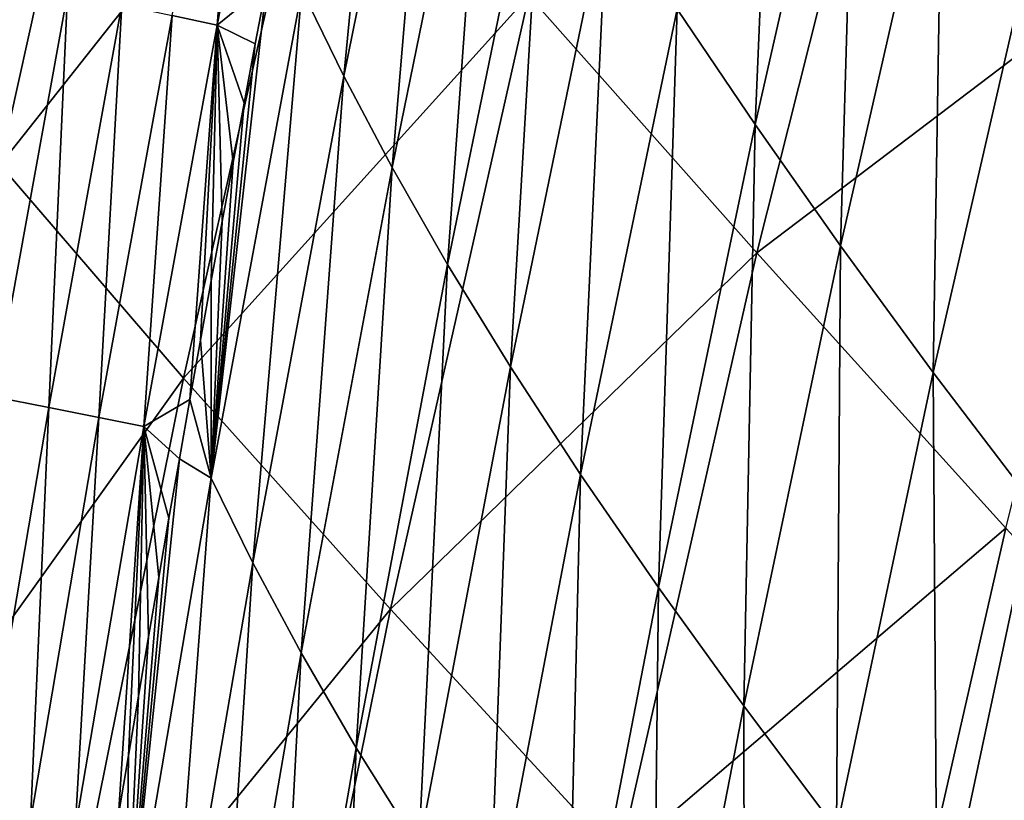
# Model space of a CAD drawing. Header units: millimetres. Extents: x -300 to 300, y -500 to 500.
# Tile 585 of 656: x -270 to -251, y 269 to 285. Entities that reach past the tile are written whole.
import ezdxf

# ---------------------------------------------------------------- set-up
doc = ezdxf.new("R2010")
doc.units = ezdxf.units.MM
doc.header["$LTSCALE"] = 81.481481
for name, color, linetype in [('20', 7, 'CONTINUOUS'), ('22', 7, 'CONTINUOUS'), ('25', 7, 'CONTINUOUS')]:
    doc.layers.add(name, color=color, linetype=linetype)

msp = doc.modelspace()

# ---------------------------------------------------------------- linework, layer by layer
at = {"layer": '20', "color": 7, "linetype": 'CONTINUOUS'}
for points in [[(-270.172, 281.706, 27.938), (-267.471, 293.879, 28.061), (-273.267, 285.486, 23.789), (-270.172, 281.706, 27.938)], [(-270.172, 281.706, 27.938), (-263.917, 289.613, 32.003), (-267.471, 293.879, 28.061), (-270.172, 281.706, 27.938)], [(-255.507, 279.997, 39.244), (-252.663, 291.306, 39.406), (-259.924, 284.983, 35.729), (-255.507, 279.997, 39.244)], [(-255.507, 279.997, 39.244), (-247.87, 285.799, 42.724), (-252.663, 291.306, 39.406), (-255.507, 279.997, 39.244)], [(-266.612, 277.571, 31.867), (-263.917, 289.613, 32.003), (-270.172, 281.706, 27.938), (-266.612, 277.571, 31.867)], [(-266.612, 277.571, 31.867), (-259.924, 284.983, 35.729), (-263.917, 289.613, 32.003), (-266.612, 277.571, 31.867)], [(-250.684, 274.666, 42.554), (-247.87, 285.799, 42.724), (-255.507, 279.997, 39.244), (-250.684, 274.666, 42.554)], [(-262.605, 273.091, 35.581), (-259.924, 284.983, 35.729), (-266.612, 277.571, 31.867), (-262.605, 273.091, 35.581)], [(-262.605, 273.091, 35.581), (-255.507, 279.997, 39.244), (-259.924, 284.983, 35.729), (-262.605, 273.091, 35.581)], [(-272.685, 269.079, 27.819), (-266.612, 277.571, 31.867), (-270.172, 281.706, 27.938), (-272.685, 269.079, 27.819)], [(-258.168, 268.274, 39.087), (-255.507, 279.997, 39.244), (-262.605, 273.091, 35.581), (-258.168, 268.274, 39.087)], [(-258.168, 268.274, 39.087), (-250.684, 274.666, 42.554), (-255.507, 279.997, 39.244), (-258.168, 268.274, 39.087)], [(-269.122, 265.086, 31.735), (-266.612, 277.571, 31.867), (-272.685, 269.079, 27.819), (-269.122, 265.086, 31.735)], [(-269.122, 265.086, 31.735), (-262.605, 273.091, 35.581), (-266.612, 277.571, 31.867), (-269.122, 265.086, 31.735)], [(-253.317, 263.129, 42.39), (-250.684, 274.666, 42.554), (-258.168, 268.274, 39.087), (-253.317, 263.129, 42.39)], [(-253.317, 263.129, 42.39), (-245.47, 268.998, 45.667), (-250.684, 274.666, 42.554), (-253.317, 263.129, 42.39)], [(-265.104, 260.767, 35.438), (-262.605, 273.091, 35.581), (-269.122, 265.086, 31.735), (-265.104, 260.767, 35.438)], [(-265.104, 260.767, 35.438), (-258.168, 268.274, 39.087), (-262.605, 273.091, 35.581), (-265.104, 260.767, 35.438)]]:
    msp.add_3dface(points, dxfattribs=at)
at = {"layer": '22', "color": 7, "linetype": 'CONTINUOUS'}
for points in [[(-264.32, 285.095, 10.466), (-262.465, 294.284, 10.412), (-263.51, 283.423, 12.153), (-264.32, 285.095, 10.466)], [(-263.51, 283.423, 12.153), (-262.465, 294.284, 10.412), (-261.65, 292.587, 12.117), (-263.51, 283.423, 12.153)], [(-257.049, 284.721, 18.882), (-255.076, 293.483, 18.912), (-255.542, 282.482, 20.553), (-257.049, 284.721, 18.882)], [(-255.542, 282.482, 20.553), (-255.076, 293.483, 18.912), (-253.568, 291.2, 20.596), (-255.542, 282.482, 20.553)], [(-263.51, 283.423, 12.153), (-261.65, 292.587, 12.117), (-262.57, 281.649, 13.835), (-263.51, 283.423, 12.153)], [(-262.57, 281.649, 13.835), (-261.65, 292.587, 12.117), (-260.706, 290.783, 13.817), (-262.57, 281.649, 13.835)], [(-255.542, 282.482, 20.553), (-253.568, 291.2, 20.596), (-253.889, 280.136, 22.209), (-255.542, 282.482, 20.553)], [(-253.889, 280.136, 22.209), (-253.568, 291.2, 20.596), (-251.916, 288.804, 22.264), (-253.889, 280.136, 22.209)], [(-262.57, 281.649, 13.835), (-260.706, 290.783, 13.817), (-261.497, 279.772, 15.513), (-262.57, 281.649, 13.835)], [(-261.497, 279.772, 15.513), (-260.706, 290.783, 13.817), (-259.628, 288.871, 15.511), (-261.497, 279.772, 15.513)], [(-261.497, 279.772, 15.513), (-259.628, 288.871, 15.511), (-260.282, 277.79, 17.186), (-261.497, 279.772, 15.513)], [(-260.282, 277.79, 17.186), (-259.628, 288.871, 15.511), (-258.411, 286.85, 17.2), (-260.282, 277.79, 17.186)], [(-253.889, 280.136, 22.209), (-251.916, 288.804, 22.264), (-252.091, 277.682, 23.848), (-253.889, 280.136, 22.209)], [(-252.091, 277.682, 23.848), (-251.916, 288.804, 22.264), (-250.12, 286.296, 23.914), (-252.091, 277.682, 23.848)], [(-260.282, 277.79, 17.186), (-258.411, 286.85, 17.2), (-258.923, 275.705, 18.853), (-260.282, 277.79, 17.186)], [(-258.923, 275.705, 18.853), (-258.411, 286.85, 17.2), (-257.049, 284.721, 18.882), (-258.923, 275.705, 18.853)], [(-252.091, 277.682, 23.848), (-250.12, 286.296, 23.914), (-250.147, 275.121, 25.466), (-252.091, 277.682, 23.848)], [(-264.32, 285.095, 10.466), (-266.076, 275.631, 10.521), (-265.005, 285.193, 9.297), (-264.32, 285.095, 10.466)], [(-265.005, 285.193, 9.297), (-266.076, 275.631, 10.521), (-265.223, 284.046, 9.305), (-265.005, 285.193, 9.297)], [(-266.076, 275.631, 10.521), (-264.32, 285.095, 10.466), (-265.27, 273.989, 12.19), (-266.076, 275.631, 10.521)], [(-265.27, 273.989, 12.19), (-264.32, 285.095, 10.466), (-263.51, 283.423, 12.153), (-265.27, 273.989, 12.19)], [(-258.923, 275.705, 18.853), (-257.049, 284.721, 18.882), (-257.416, 273.515, 20.511), (-258.923, 275.705, 18.853)], [(-257.416, 273.515, 20.511), (-257.049, 284.721, 18.882), (-255.542, 282.482, 20.553), (-257.416, 273.515, 20.511)], [(-265.223, 284.046, 9.305), (-266.076, 275.631, 10.521), (-265.439, 282.898, 9.313), (-265.223, 284.046, 9.305)], [(-265.27, 273.989, 12.19), (-263.51, 283.423, 12.153), (-264.336, 272.248, 13.854), (-265.27, 273.989, 12.19)], [(-264.336, 272.248, 13.854), (-263.51, 283.423, 12.153), (-262.57, 281.649, 13.835), (-264.336, 272.248, 13.854)], [(-265.439, 282.898, 9.313), (-266.076, 275.631, 10.521), (-265.654, 281.75, 9.32), (-265.439, 282.898, 9.313)], [(-257.416, 273.515, 20.511), (-255.542, 282.482, 20.553), (-255.764, 271.221, 22.156), (-257.416, 273.515, 20.511)], [(-255.764, 271.221, 22.156), (-255.542, 282.482, 20.553), (-253.889, 280.136, 22.209), (-255.764, 271.221, 22.156)], [(-265.654, 281.75, 9.32), (-266.076, 275.631, 10.521), (-265.866, 280.602, 9.328), (-265.654, 281.75, 9.32)], [(-264.336, 272.248, 13.854), (-262.57, 281.649, 13.835), (-263.266, 270.409, 15.515), (-264.336, 272.248, 13.854)], [(-263.266, 270.409, 15.515), (-262.57, 281.649, 13.835), (-261.497, 279.772, 15.513), (-263.266, 270.409, 15.515)], [(-265.866, 280.602, 9.328), (-266.076, 275.631, 10.521), (-266.075, 279.454, 9.336), (-265.866, 280.602, 9.328)], [(-255.764, 271.221, 22.156), (-253.889, 280.136, 22.209), (-253.964, 268.825, 23.784), (-255.764, 271.221, 22.156)], [(-253.964, 268.825, 23.784), (-253.889, 280.136, 22.209), (-252.091, 277.682, 23.848), (-253.964, 268.825, 23.784)], [(-263.266, 270.409, 15.515), (-261.497, 279.772, 15.513), (-262.055, 268.47, 17.173), (-263.266, 270.409, 15.515)], [(-262.055, 268.47, 17.173), (-261.497, 279.772, 15.513), (-260.282, 277.79, 17.186), (-262.055, 268.47, 17.173)], [(-266.075, 279.454, 9.336), (-266.076, 275.631, 10.521), (-266.283, 278.305, 9.343), (-266.075, 279.454, 9.336)], [(-266.283, 278.305, 9.343), (-266.076, 275.631, 10.521), (-266.489, 277.156, 9.35), (-266.283, 278.305, 9.343)], [(-262.055, 268.47, 17.173), (-260.282, 277.79, 17.186), (-260.698, 266.432, 18.826), (-262.055, 268.47, 17.173)], [(-260.698, 266.432, 18.826), (-260.282, 277.79, 17.186), (-258.923, 275.705, 18.853), (-260.698, 266.432, 18.826)], [(-253.964, 268.825, 23.784), (-252.091, 277.682, 23.848), (-252.017, 266.326, 25.392), (-253.964, 268.825, 23.784)], [(-252.017, 266.326, 25.392), (-252.091, 277.682, 23.848), (-250.147, 275.121, 25.466), (-252.017, 266.326, 25.392)], [(-266.489, 277.156, 9.35), (-266.076, 275.631, 10.521), (-266.692, 276.008, 9.358), (-266.489, 277.156, 9.35)], [(-266.076, 275.631, 10.521), (-267.735, 265.889, 10.576), (-266.692, 276.008, 9.358), (-266.076, 275.631, 10.521)], [(-266.692, 276.008, 9.358), (-267.735, 265.889, 10.576), (-266.894, 274.859, 9.365), (-266.692, 276.008, 9.358)], [(-267.735, 265.889, 10.576), (-266.076, 275.631, 10.521), (-266.934, 264.279, 12.227), (-267.735, 265.889, 10.576)], [(-266.934, 264.279, 12.227), (-266.076, 275.631, 10.521), (-265.27, 273.989, 12.19), (-266.934, 264.279, 12.227)], [(-260.698, 266.432, 18.826), (-258.923, 275.705, 18.853), (-259.193, 264.294, 20.471), (-260.698, 266.432, 18.826)], [(-259.193, 264.294, 20.471), (-258.923, 275.705, 18.853), (-257.416, 273.515, 20.511), (-259.193, 264.294, 20.471)], [(-252.017, 266.326, 25.392), (-250.147, 275.121, 25.466), (-249.922, 263.725, 26.977), (-252.017, 266.326, 25.392)], [(-266.894, 274.859, 9.365), (-267.735, 265.889, 10.576), (-267.093, 273.709, 9.373), (-266.894, 274.859, 9.365)], [(-266.934, 264.279, 12.227), (-265.27, 273.989, 12.19), (-266.004, 262.576, 13.874), (-266.934, 264.279, 12.227)], [(-266.004, 262.576, 13.874), (-265.27, 273.989, 12.19), (-264.336, 272.248, 13.854), (-266.004, 262.576, 13.874)], [(-267.093, 273.709, 9.373), (-267.735, 265.889, 10.576), (-267.29, 272.56, 9.38), (-267.093, 273.709, 9.373)], [(-259.193, 264.294, 20.471), (-257.416, 273.515, 20.511), (-257.541, 262.057, 22.104), (-259.193, 264.294, 20.471)], [(-257.541, 262.057, 22.104), (-257.416, 273.515, 20.511), (-255.764, 271.221, 22.156), (-257.541, 262.057, 22.104)], [(-267.29, 272.56, 9.38), (-267.735, 265.889, 10.576), (-267.486, 271.411, 9.387), (-267.29, 272.56, 9.38)], [(-266.004, 262.576, 13.874), (-264.336, 272.248, 13.854), (-264.939, 260.779, 15.519), (-266.004, 262.576, 13.874)], [(-264.939, 260.779, 15.519), (-264.336, 272.248, 13.854), (-263.266, 270.409, 15.515), (-264.939, 260.779, 15.519)], [(-267.486, 271.411, 9.387), (-267.735, 265.889, 10.576), (-267.679, 270.261, 9.394), (-267.486, 271.411, 9.387)], [(-257.541, 262.057, 22.104), (-255.764, 271.221, 22.156), (-255.74, 259.722, 23.722), (-257.541, 262.057, 22.104)], [(-255.74, 259.722, 23.722), (-255.764, 271.221, 22.156), (-253.964, 268.825, 23.784), (-255.74, 259.722, 23.722)], [(-264.939, 260.779, 15.519), (-263.266, 270.409, 15.515), (-263.732, 258.887, 17.161), (-264.939, 260.779, 15.519)], [(-263.732, 258.887, 17.161), (-263.266, 270.409, 15.515), (-262.055, 268.47, 17.173), (-263.732, 258.887, 17.161)], [(-267.679, 270.261, 9.394), (-267.735, 265.889, 10.576), (-267.871, 269.111, 9.401), (-267.679, 270.261, 9.394)]]:
    msp.add_3dface(points, dxfattribs=at)
at = {"layer": '25', "color": 7, "linetype": 'CONTINUOUS'}
for points in [[(-265.32, 292.354, 6.734), (-265.96, 284.408, 8.005), (-266.835, 284.596, 6.762), (-265.32, 292.354, 6.734)], [(-264.443, 292.154, 7.965), (-265.96, 284.408, 8.005), (-265.32, 292.354, 6.734), (-264.443, 292.154, 7.965)], [(-264.443, 292.154, 7.965), (-265.005, 285.193, 9.297), (-265.96, 284.408, 8.005), (-264.443, 292.154, 7.965)], [(-268.86, 285.024, 4.491), (-270.279, 277.209, 4.492), (-269.991, 285.261, 3.484), (-268.86, 285.024, 4.491)], [(-265.005, 285.193, 9.297), (-265.223, 284.046, 9.305), (-265.96, 284.408, 8.005), (-265.005, 285.193, 9.297)], [(-268.86, 285.024, 4.491), (-269.222, 277, 5.6), (-270.279, 277.209, 4.492), (-268.86, 285.024, 4.491)], [(-267.805, 284.802, 5.586), (-269.222, 277, 5.6), (-268.86, 285.024, 4.491), (-267.805, 284.802, 5.586)], [(-267.805, 284.802, 5.586), (-268.253, 276.807, 6.788), (-269.222, 277, 5.6), (-267.805, 284.802, 5.586)], [(-266.835, 284.596, 6.762), (-268.253, 276.807, 6.788), (-267.805, 284.802, 5.586), (-266.835, 284.596, 6.762)], [(-266.835, 284.596, 6.762), (-267.38, 276.631, 8.045), (-268.253, 276.807, 6.788), (-266.835, 284.596, 6.762)], [(-265.96, 284.408, 8.005), (-267.38, 276.631, 8.045), (-266.835, 284.596, 6.762), (-265.96, 284.408, 8.005)], [(-265.96, 284.408, 8.005), (-266.489, 277.156, 9.35), (-267.38, 276.631, 8.045), (-265.96, 284.408, 8.005)], [(-266.283, 278.305, 9.343), (-266.489, 277.156, 9.35), (-265.96, 284.408, 8.005), (-266.283, 278.305, 9.343)], [(-266.075, 279.454, 9.336), (-266.283, 278.305, 9.343), (-265.96, 284.408, 8.005), (-266.075, 279.454, 9.336)], [(-265.866, 280.602, 9.328), (-266.075, 279.454, 9.336), (-265.96, 284.408, 8.005), (-265.866, 280.602, 9.328)], [(-265.223, 284.046, 9.305), (-265.439, 282.898, 9.313), (-265.96, 284.408, 8.005), (-265.223, 284.046, 9.305)], [(-265.439, 282.898, 9.313), (-265.654, 281.75, 9.32), (-265.96, 284.408, 8.005), (-265.439, 282.898, 9.313)], [(-265.654, 281.75, 9.32), (-265.866, 280.602, 9.328), (-265.96, 284.408, 8.005), (-265.654, 281.75, 9.32)], [(-269.222, 277, 5.6), (-270.548, 269.17, 5.612), (-270.279, 277.209, 4.492), (-269.222, 277, 5.6)], [(-266.489, 277.156, 9.35), (-266.692, 276.008, 9.358), (-267.38, 276.631, 8.045), (-266.489, 277.156, 9.35)], [(-269.222, 277, 5.6), (-269.579, 268.989, 6.813), (-270.548, 269.17, 5.612), (-269.222, 277, 5.6)], [(-268.253, 276.807, 6.788), (-269.579, 268.989, 6.813), (-269.222, 277, 5.6), (-268.253, 276.807, 6.788)], [(-268.253, 276.807, 6.788), (-268.708, 268.824, 8.082), (-269.579, 268.989, 6.813), (-268.253, 276.807, 6.788)], [(-267.38, 276.631, 8.045), (-268.708, 268.824, 8.082), (-268.253, 276.807, 6.788), (-267.38, 276.631, 8.045)], [(-267.38, 276.631, 8.045), (-267.871, 269.111, 9.401), (-268.708, 268.824, 8.082), (-267.38, 276.631, 8.045)], [(-267.679, 270.261, 9.394), (-267.871, 269.111, 9.401), (-267.38, 276.631, 8.045), (-267.679, 270.261, 9.394)], [(-267.486, 271.411, 9.387), (-267.679, 270.261, 9.394), (-267.38, 276.631, 8.045), (-267.486, 271.411, 9.387)], [(-267.29, 272.56, 9.38), (-267.486, 271.411, 9.387), (-267.38, 276.631, 8.045), (-267.29, 272.56, 9.38)], [(-266.692, 276.008, 9.358), (-266.894, 274.859, 9.365), (-267.38, 276.631, 8.045), (-266.692, 276.008, 9.358)], [(-266.894, 274.859, 9.365), (-267.093, 273.709, 9.373), (-267.38, 276.631, 8.045), (-266.894, 274.859, 9.365)], [(-267.093, 273.709, 9.373), (-267.29, 272.56, 9.38), (-267.38, 276.631, 8.045), (-267.093, 273.709, 9.373)]]:
    msp.add_3dface(points, dxfattribs=at)

doc.saveas('drawing.dxf')
